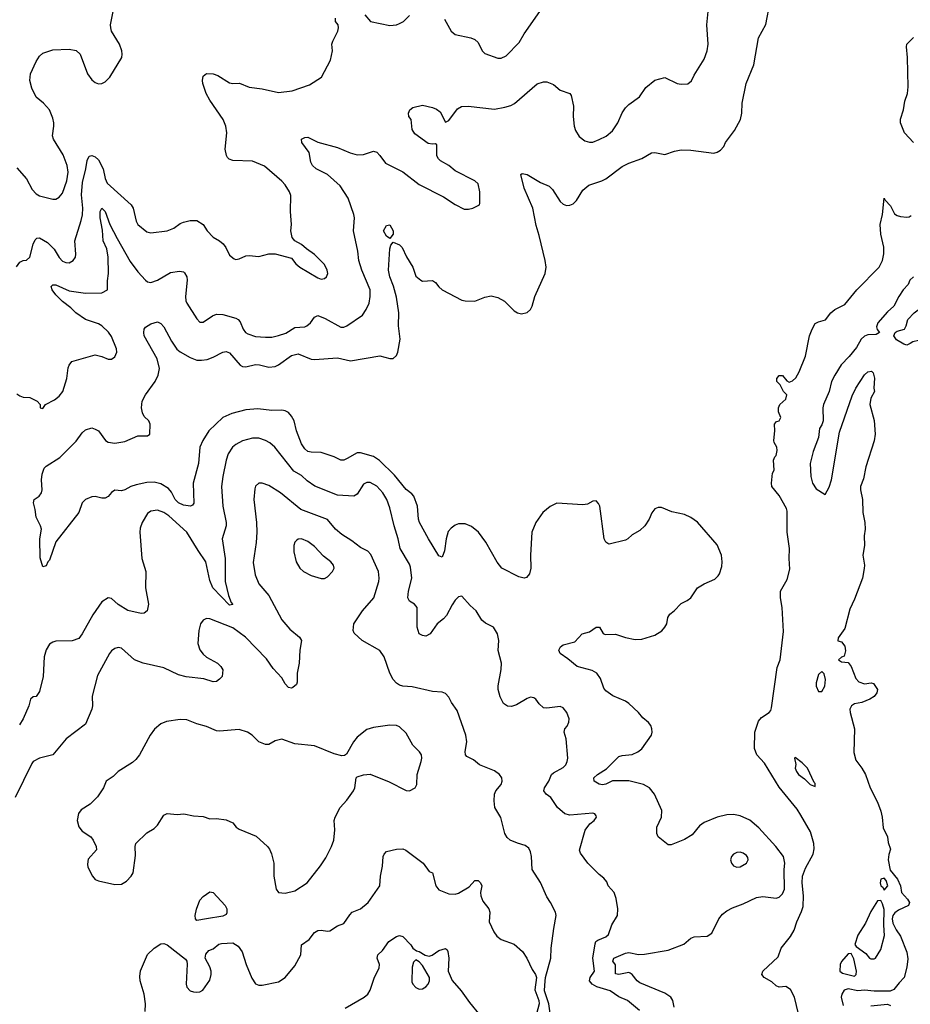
# Model space of a CAD drawing. Header units: inches. Extents: x 2001573 to 2220545, y 644482 to 846830.
# Tile 478 of 656: x 2131708 to 2137150, y 752867 to 758880. Entities that reach past the tile are written whole.
import ezdxf

# ---------------------------------------------------------------- set-up
doc = ezdxf.new("R2010")
doc.units = ezdxf.units.IN
doc.header["$MEASUREMENT"] = 0
doc.layers.add('C1735', color=7, linetype='Continuous')

msp = doc.modelspace()

# ---------------------------------------------------------------- linework, layer by layer
at = {"layer": 'C1735', "color": 5}
for points, elevation in [([(2135708.3, 752850), (2135698.5, 752890), (2135687.6, 752910), (2135650, 752934.7), (2135498.3, 752998.3), (2135481, 753010), (2135450.9, 753050), (2135438.1, 753058.1), (2135430, 753061.5), (2135370, 753048.5), (2135350, 753053.2), (2135349.2, 753109.2), (2135333.7, 753130), (2135339.6, 753150), (2135410, 753180.4), (2135430, 753183.3), (2135490, 753171.9), (2135527.2, 753172.8), (2135670, 753198.5), (2135766.2, 753233.8), (2135809.3, 753270.7), (2135830, 753279.7), (2135910, 753282.7), (2135937.8, 753302.2), (2135980.9, 753390), (2136003.2, 753416.8), (2136030, 753438.5), (2136063.9, 753456.1), (2136130, 753480.2), (2136210, 753520.2), (2136250, 753525.2), (2136330, 753515.8), (2136350, 753522), (2136370, 753541.1), (2136382, 753570), (2136379.9, 753690), (2136384.2, 753730), (2136376.3, 753770), (2136328.8, 753830), (2136225.1, 753945.1), (2136170, 753991), (2136110, 754019.2), (2136070, 754026.4), (2136030, 754024.5), (2135970.2, 754009.8), (2135890, 753978.5), (2135862.9, 753957.1), (2135817.8, 753902.2), (2135770, 753873.3), (2135690, 753840.7), (2135670, 753840.9), (2135609.7, 753889.7), (2135600.7, 753910), (2135601.3, 753950), (2135629.8, 754010), (2135632.2, 754050), (2135587, 754150), (2135557.7, 754190), (2135519.6, 754210), (2135430, 754231.4), (2135330, 754232.5), (2135290, 754212.7), (2135270, 754207.8), (2135250, 754211.4), (2135217.7, 754230), (2135216.8, 754250), (2135239.3, 754270), (2135294.3, 754305.7), (2135370, 754379.7), (2135390, 754387.5), (2135450, 754392.9), (2135486.3, 754410), (2135510, 754428), (2135568.5, 754510), (2135573.5, 754530), (2135571.1, 754550), (2135564.4, 754570), (2135550, 754588), (2135516.2, 754616.2), (2135489.7, 754650), (2135430, 754705.1), (2135410, 754718.3), (2135332.1, 754752.1), (2135290, 754780.7), (2135278, 754798), (2135257.5, 754857.5), (2135234, 754890), (2135205.6, 754905.6), (2135114, 754930), (2135058, 754978), (2135010, 755009.6), (2135002.6, 755030), (2135012, 755050), (2135030, 755062), (2135099.7, 755080.3), (2135144.5, 755130), (2135190, 755142.4), (2135230, 755170.4), (2135250.7, 755170), (2135272.8, 755132.8), (2135285.1, 755125.1), (2135350, 755127.6), (2135410, 755107.3), (2135470, 755094.5), (2135510, 755097.8), (2135590, 755120.8), (2135631.4, 755148.6), (2135651.2, 755170), (2135662.2, 755190), (2135669.7, 755230), (2135682, 755250), (2135707.8, 755270), (2135750, 755315.8), (2135786.6, 755333.4), (2135809.7, 755350.3), (2135849.8, 755410.2), (2135890, 755435.8), (2135955.5, 755464.5), (2135976.4, 755483.6), (2135984.6, 755495.4), (2135999.5, 755540.5), (2136001.4, 755570), (2135995.9, 755610), (2135970, 755673), (2135850, 755811.3), (2135810, 755839.7), (2135770, 755858), (2135694.2, 755874.2), (2135630, 755901.2), (2135610, 755901.2), (2135590, 755892.7), (2135570.5, 755869.5), (2135554, 755830), (2135528, 755790), (2135498.3, 755761.7), (2135450, 755734.5), (2135424, 755710), (2135410, 755701.6), (2135310, 755678), (2135301.6, 755681.6), (2135289.6, 755689.6), (2135280.7, 755710), (2135252.3, 755910), (2135245.6, 755925.6), (2135230, 755942), (2135210, 755939), (2135178, 755922), (2135150, 755917.6), (2134990, 755926.9), (2134950, 755908.2), (2134904.6, 755870), (2134862, 755810), (2134836.9, 755750), (2134830.2, 755609.8), (2134832.1, 755530), (2134823.2, 755496.8), (2134805.5, 755474.5), (2134790, 755469.6), (2134757.6, 755477.6), (2134654, 755530), (2134626.6, 755566.6), (2134556, 755690), (2134512, 755750), (2134470, 755785.7), (2134430, 755802.2), (2134390, 755800.9), (2134370, 755793.6), (2134344.4, 755775.6), (2134326.1, 755753.9), (2134313.5, 755710), (2134303.7, 755636.3), (2134290, 755597.2), (2134270, 755606), (2134206, 755710), (2134152.2, 755810), (2134145.4, 755830), (2134139.7, 755910), (2134116.9, 755970), (2134105.2, 755985.2), (2134070, 756010.9), (2133998.7, 756098.7), (2133907.9, 756187.9), (2133870, 756212.9), (2133790, 756235.9), (2133770, 756235.4), (2133710, 756199.9), (2133690, 756191.3), (2133670, 756190.7), (2133630, 756210.8), (2133550, 756236.8), (2133490, 756239), (2133470, 756244.2), (2133450, 756259.5), (2133430.4, 756290), (2133400.3, 756370), (2133385, 756430), (2133370, 756459.8), (2133350, 756481.3), (2133330, 756491.9), (2133310, 756495.4), (2133250, 756494), (2133164.4, 756504.4), (2133090, 756497.5), (2133004, 756476), (2132949.2, 756450), (2132864.7, 756370), (2132827.6, 756310), (2132809.5, 756270), (2132800.2, 756170), (2132769.3, 756050.7), (2132771.5, 755928.5), (2132764.1, 755915.9), (2132751.3, 755910), (2132710, 755915), (2132678.5, 755930), (2132658.6, 755950), (2132635.7, 755995.7), (2132618, 756018), (2132570, 756046.2), (2132530, 756055.4), (2132485.1, 756054.9), (2132420, 756040), (2132388.2, 756030), (2132350, 756008.5), (2132330, 756004), (2132290, 756006.6), (2132270, 755992.3), (2132250, 755969.2), (2132230, 755959.3), (2132210, 755959.3), (2132169.2, 755969.2), (2132150, 755966.6), (2132111, 755950), (2132090.7, 755930), (2132070.8, 755870), (2131929, 755691), (2131890, 755579), (2131881, 755570), (2131870, 755546), (2131850, 755538), (2131833.6, 755593.6), (2131832, 755710), (2131840.9, 755770), (2131836, 755790), (2131810, 755842), (2131804, 755890), (2131792.6, 755930), (2131796.2, 755950), (2131827, 755970), (2131841.3, 755990), (2131846.3, 756010), (2131842.4, 756070), (2131845.1, 756105.1), (2131858.9, 756141.1), (2131870, 756154), (2131953.8, 756206.2), (2132053.7, 756306.3), (2132090, 756357.3), (2132110, 756376.3), (2132150, 756387.7), (2132170, 756380.7), (2132190.3, 756370.3), (2132233, 756310), (2132250, 756300.9), (2132290, 756294.4), (2132350, 756303.9), (2132430, 756338.3), (2132490, 756339.5), (2132502.9, 756350), (2132505.7, 756410), (2132497.4, 756430), (2132470, 756458), (2132458.9, 756478.9), (2132453.7, 756510), (2132456.5, 756550), (2132477.3, 756590), (2132535.8, 756670), (2132554.2, 756710), (2132562.4, 756750), (2132548.8, 756810), (2132469.8, 756950.2), (2132466, 756970), (2132468.9, 756991.1), (2132476.6, 757003.4), (2132510, 757022.8), (2132550, 757034.4), (2132570, 757025.5), (2132590, 757005.5), (2132636.8, 756916.8), (2132669.2, 756869.2), (2132690, 756852.4), (2132750, 756818), (2132790, 756801.7), (2132819.7, 756800.3), (2132854.5, 756805.5), (2132890, 756818.8), (2132950, 756850.3), (2132970, 756853.6), (2132990, 756844.9), (2133056.5, 756770), (2133070, 756762.7), (2133090, 756760.9), (2133150, 756774.1), (2133172.9, 756772.9), (2133230, 756758.1), (2133270, 756763), (2133290, 756771.8), (2133370, 756830.2), (2133410, 756840.2), (2133490, 756808.2), (2133510, 756805), (2133650, 756816.3), (2133730, 756797.8), (2133910, 756827.2), (2133970, 756810.3), (2133990, 756812.2), (2134010, 756830.4), (2134018.8, 756850), (2134034.2, 756930), (2134023.5, 757010), (2134024.7, 757090), (2134010, 757185.2), (2133992.6, 757252.6), (2133969.9, 757310), (2133961.8, 757350), (2133970, 757482), (2133976.2, 757503.8), (2133990, 757521), (2134030, 757504.9), (2134046.4, 757490), (2134071.5, 757431.5), (2134110.2, 757370), (2134130, 757313.4), (2134158.8, 757290), (2134170, 757284.4), (2134230, 757288.2), (2134250, 757275.5), (2134269, 757249), (2134290.7, 757230), (2134410, 757168), (2134430, 757163), (2134490, 757160.5), (2134550, 757184.9), (2134590, 757193.4), (2134630, 757183.1), (2134670, 757162), (2134730, 757102.4), (2134750, 757090.4), (2134775.4, 757084.6), (2134810, 757092.7), (2134829.5, 757110), (2134840.5, 757130), (2134856.9, 757190), (2134919.7, 757330), (2134924.4, 757370), (2134919.1, 757410), (2134883.3, 757563.3), (2134864.5, 757624.5), (2134844.1, 757730), (2134790, 757852.3), (2134770, 757934), (2134778, 757942), (2134810, 757934), (2134890, 757885.7), (2134944, 757864), (2134963.6, 757843.6), (2135010.4, 757770), (2135030, 757753.7), (2135050, 757745.3), (2135070, 757746.7), (2135090, 757756.5), (2135110, 757775.3), (2135150, 757840.3), (2135185.6, 757870), (2135264.6, 757895.4), (2135290, 757908.5), (2135390, 757983.2), (2135430, 758003.6), (2135510, 758032.4), (2135570, 758066.7), (2135590, 758068.7), (2135650, 758057.6), (2135710, 758078.4), (2135750, 758084.9), (2135810, 758083), (2135950, 758064.9), (2135970, 758070.6), (2135990, 758084), (2136010, 758106.8), (2136021.6, 758130), (2136075.5, 758204.5), (2136112.8, 758270), (2136121.1, 758310), (2136123.1, 758370), (2136147.8, 758490), (2136194.5, 758605.5), (2136223.6, 758770), (2136268.1, 758851.9), (2136294.7, 758990)], 220), ([(2131690, 756596), (2131710, 756582.8), (2131730, 756574.8), (2131770, 756573), (2131816, 756550), (2131834, 756530), (2131834, 756510), (2131850, 756506), (2131866, 756530), (2131921.1, 756558.9), (2131950, 756581.6), (2131973, 756610), (2131996.3, 756690), (2132004.7, 756755.3), (2132010, 756771.3), (2132027.5, 756792.5), (2132170, 756834.4), (2132210, 756824.4), (2132250, 756807.7), (2132270, 756807.7), (2132290, 756822), (2132301.6, 756850), (2132299.7, 756870), (2132270, 756946), (2132251.8, 756971.8), (2132209.6, 757010), (2132190, 757022), (2132110.3, 757050.3), (2132050.9, 757090), (2132020.9, 757120.9), (2131970, 757158.9), (2131930, 757200.6), (2131906.1, 757230), (2131901.2, 757250), (2131910, 757261.5), (2131930, 757262), (2132010, 757223.9), (2132110, 757209.4), (2132210, 757211.6), (2132244.2, 757230), (2132245.1, 757285.1), (2132252.1, 757330), (2132248.4, 757430), (2132240.4, 757480.4), (2132219.5, 757530), (2132214.3, 757594.3), (2132199.2, 757670), (2132199.2, 757710), (2132210, 757728.4), (2132230, 757708.5), (2132260.2, 757630), (2132303.4, 757543.4), (2132383.5, 757403.5), (2132430, 757340.7), (2132477.4, 757290), (2132490, 757280.2), (2132510, 757275.8), (2132550, 757289.2), (2132630, 757336.5), (2132685.5, 757345.5), (2132710, 757340.4), (2132715.2, 757335.2), (2132729.3, 757309.3), (2132732.5, 757290), (2132721.5, 757190), (2132724.3, 757164.3), (2132730, 757148.2), (2132790, 757053.4), (2132810, 757034), (2132830, 757033), (2132887.4, 757072.6), (2132910, 757082), (2132950, 757080.3), (2133030, 757058.5), (2133043.1, 757050), (2133054.8, 757034.8), (2133074.5, 756990), (2133089.2, 756970), (2133101.6, 756961.6), (2133150, 756945.6), (2133210, 756940.9), (2133250, 756942.3), (2133290, 756950.8), (2133333.8, 756966.2), (2133390, 756999.6), (2133450, 757004.9), (2133462.7, 757010), (2133485.7, 757030), (2133510, 757064.6), (2133530, 757073.8), (2133575, 757055), (2133670, 757002.3), (2133690, 757001.7), (2133706.6, 757010), (2133803.7, 757076.3), (2133825.3, 757110), (2133843.5, 757150), (2133850.7, 757190), (2133849.7, 757230.3), (2133799.3, 757350), (2133779.7, 757410), (2133774, 757466), (2133748.9, 757590), (2133753.5, 757670), (2133749.8, 757689.8), (2133716.4, 757790), (2133665.8, 757865.8), (2133590, 757934), (2133519.3, 757970), (2133497.6, 757990), (2133488, 758010), (2133477.7, 758070), (2133433.3, 758130), (2133429.7, 758150.3), (2133450, 758161.1), (2133470, 758162.3), (2133530, 758133.1), (2133650, 758100.7), (2133726.9, 758066.9), (2133770, 758054.6), (2133810, 758056.4), (2133870, 758078), (2133890, 758070.6), (2133910, 758050.8), (2133944.2, 758004.2), (2134050.3, 757950.3), (2134150, 757873), (2134298, 757798), (2134370, 757750.8), (2134423.5, 757723.5), (2134450, 757722.8), (2134478, 757730), (2134518, 757750), (2134520.4, 757759.6), (2134519.5, 757830), (2134510, 757877.2), (2134490, 757896.2), (2134370, 757958.4), (2134329.7, 757989.7), (2134279, 758019), (2134268, 758030), (2134258.3, 758050), (2134256.3, 758116.3), (2134250, 758122.7), (2134230, 758119.5), (2134203.9, 758123.9), (2134123.5, 758183.5), (2134105.6, 758210), (2134101.2, 758270), (2134086.6, 758290), (2134084.5, 758310), (2134093.2, 758330), (2134110, 758344), (2134170, 758359.1), (2134230, 758343.8), (2134254.3, 758334.3), (2134276.7, 758316.7), (2134310, 758254.8), (2134330, 758264.9), (2134383.3, 758336.7), (2134408, 758350), (2134447.8, 758352.2), (2134610, 758334.3), (2134673.7, 758346.3), (2134710, 758357.1), (2134731, 758369), (2134870, 758488), (2134910, 758501.6), (2134930, 758500.5), (2134970, 758484), (2135010.4, 758450.4), (2135070.3, 758430.3), (2135078.4, 758418.4), (2135091.6, 758351.6), (2135090.3, 758290), (2135095.8, 758230), (2135103.7, 758203.7), (2135126.4, 758166.4), (2135161.1, 758141.1), (2135190, 758132.2), (2135210, 758132), (2135250, 758147.9), (2135291.3, 758170), (2135330, 758200.9), (2135364.2, 758250), (2135389.1, 758310.9), (2135410, 758343.1), (2135430, 758362.6), (2135496, 758410), (2135534.2, 758465.8), (2135589.6, 758510.4), (2135650, 758527.3), (2135726.8, 758490), (2135750, 758486), (2135790, 758488.9), (2135813.9, 758506.1), (2135830, 758540.7), (2135890, 758638.8), (2135910, 758691), (2135915.1, 758730), (2135906.2, 758850), (2135915.1, 758930)], 240), ([(2131690, 757975.5), (2131750, 757907.7), (2131783.7, 757843.7), (2131810, 757817.4), (2131830, 757805.7), (2131910, 757783.7), (2131930, 757784.9), (2131950, 757796.4), (2131970, 757821.6), (2131996.5, 757896.5), (2132004.7, 757950), (2131998.4, 757990), (2131974.5, 758054.5), (2131914.2, 758150), (2131908.5, 758171.5), (2131917.4, 758230), (2131916.3, 758250), (2131910, 758279), (2131889.6, 758330), (2131853.6, 758370), (2131810, 758407), (2131782.3, 758462.3), (2131771.4, 758510), (2131775, 758550), (2131810, 758626), (2131830, 758657.6), (2131850, 758676.1), (2131910, 758696.5), (2132010, 758699.8), (2132052.6, 758692.6), (2132078.7, 758670), (2132122, 758550), (2132150, 758513.1), (2132170, 758496), (2132190, 758488.9), (2132210, 758490.3), (2132230, 758500.3), (2132259.7, 758530), (2132332.3, 758650), (2132335.1, 758670), (2132332.7, 758690), (2132318, 758730), (2132269.5, 758810), (2132264.5, 758830), (2132264.2, 758850), (2132279.6, 758930)], 280), ([(2134304.4, 758884.4), (2134345.5, 758810), (2134370, 758790.4), (2134464.7, 758770), (2134490, 758759.5), (2134510, 758742), (2134534.3, 758690), (2134550, 758673.1), (2134630, 758644.7), (2134650, 758644.7), (2134680, 758660), (2134759.8, 758740.2), (2134790, 758794.9), (2134886, 758930)], 260), ([(2131689.5, 757370.5), (2131710, 757398.8), (2131730, 757410.7), (2131750, 757410.8), (2131769.6, 757430.4), (2131789.9, 757510.1), (2131803, 757537), (2131814, 757546), (2131830, 757547.3), (2131879.1, 757519.1), (2131918.8, 757478.8), (2131950, 757428.9), (2131970, 757406.5), (2131990, 757398), (2132010, 757396.4), (2132036, 757410), (2132049.4, 757430), (2132051.4, 757448.6), (2132044.7, 757530), (2132085, 757655), (2132091.6, 757688.4), (2132093.4, 757730), (2132086.9, 757810), (2132092.9, 757887.1), (2132113.6, 757970), (2132120.3, 758019.7), (2132132.3, 758047.7), (2132150, 758050.5), (2132170, 758043), (2132190, 758024), (2132219.1, 757970), (2132231.4, 757910), (2132243, 757883), (2132390.3, 757750), (2132401.1, 757730), (2132420.3, 757650), (2132430, 757630.6), (2132485.4, 757585.4), (2132510, 757579.5), (2132608.6, 757591.4), (2132650, 757606.7), (2132690, 757634.9), (2132710, 757643.1), (2132750, 757653.1), (2132790, 757653.1), (2132830, 757630.4), (2132854, 757590), (2132890, 757552.7), (2132930, 757530.5), (2132951.8, 757511.8), (2132967.7, 757490), (2132990, 757442.8), (2133019.3, 757419.3), (2133030, 757415.5), (2133050, 757419.3), (2133090, 757438), (2133110, 757441.3), (2133170, 757433.4), (2133230, 757451.4), (2133270.3, 757450.3), (2133370, 757424.7), (2133394.8, 757390), (2133420.7, 757370), (2133530, 757303.6), (2133550, 757296.5), (2133570, 757299.5), (2133582.9, 757310), (2133591, 757330), (2133588, 757350), (2133570, 757384.5), (2133510, 757447.3), (2133460.6, 757480.6), (2133430, 757507.3), (2133389.5, 757529.5), (2133374, 757550), (2133365.6, 757590), (2133369.7, 757630.3), (2133362.6, 757710), (2133366.2, 757806.2), (2133357.6, 757830), (2133330, 757871.8), (2133310, 757895.1), (2133205.1, 757985.1), (2133130, 758015.6), (2133010, 758020.5), (2132988.3, 758028.3), (2132978.7, 758038.7), (2132971.4, 758051.4), (2132964.7, 758090), (2132973.5, 758190), (2132968.6, 758230), (2132950.9, 758270), (2132869.9, 758389.9), (2132848.6, 758430), (2132828.4, 758490), (2132825.4, 758510), (2132830, 758534.8), (2132850, 758552.7), (2132890, 758550.4), (2132918.7, 758538.7), (2132990, 758495.8), (2133010, 758490.4), (2133052.5, 758492.5), (2133110, 758468.2), (2133190, 758457.6), (2133290, 758434.9), (2133374, 758446), (2133478.3, 758481.7), (2133552.7, 758530), (2133606.8, 758633.2), (2133619.5, 758690), (2133616, 758730), (2133620.9, 758750), (2133653.2, 758810), (2133657.2, 758830), (2133654, 758850), (2133639, 758870), (2133637.2, 758890)], 260), ([(2133818, 758910), (2133852, 758870), (2133970, 758845.3), (2134010, 758848.5), (2134030, 758856.4), (2134052.7, 758870), (2134090, 758905.5)], 260), ([(2137169.6, 758130), (2137114, 758190), (2137089.7, 758250), (2137090, 758272), (2137109.6, 758330), (2137116.6, 758383.4), (2137132.3, 758430), (2137138, 758470), (2137132.7, 758650), (2137126.3, 758713.7), (2137129.4, 758730.6), (2137170, 758771)], 180), ([(2136467.4, 752810), (2136441.8, 752910), (2136418.5, 752958.5), (2136390, 752975.8), (2136350, 752972.8), (2136330, 752980.4), (2136304.8, 753004.8), (2136258.4, 753030), (2136242.7, 753050), (2136249.3, 753070), (2136342, 753158), (2136361.7, 753210), (2136419.3, 753280.7), (2136440.7, 753319.3), (2136456.1, 753370), (2136486.1, 753433.9), (2136495.5, 753464.5), (2136497.5, 753530), (2136489.9, 753610.1), (2136491.7, 753650), (2136510, 753699.1), (2136556.3, 753783.7), (2136562.3, 753817.7), (2136560.2, 753850), (2136540.3, 753920.3), (2136481.8, 754021.8), (2136458.1, 754058.1), (2136350, 754193.5), (2136259.4, 754339.4), (2136211.8, 754390), (2136198.9, 754430), (2136199.8, 754530), (2136223.6, 754596.4), (2136241.6, 754618.4), (2136288.4, 754650), (2136298.2, 754661.8), (2136303, 754677), (2136336, 754924), (2136354.2, 754970), (2136375.6, 755144.4), (2136368.1, 755290), (2136357.8, 755350), (2136357.2, 755390), (2136398.6, 755461.4), (2136414.5, 755525.5), (2136409.6, 755590), (2136413.2, 755650), (2136398.9, 755750), (2136398.6, 755878.6), (2136394.2, 755894.2), (2136350, 755974), (2136305.2, 756030), (2136301.2, 756050), (2136308.9, 756111.1), (2136318, 756130), (2136315.3, 756190), (2136322, 756210), (2136330, 756218), (2136337, 756250), (2136334.5, 756270), (2136318, 756298), (2136316, 756310), (2136323, 756370), (2136321.2, 756410), (2136332.7, 756427.3), (2136350, 756431), (2136359.5, 756450), (2136345.7, 756485.7), (2136344.7, 756510), (2136353.3, 756530), (2136390, 756563.7), (2136396.9, 756590), (2136375.1, 756610), (2136356, 756650), (2136335.6, 756670), (2136334, 756690), (2136350, 756708), (2136370, 756706.7), (2136395.4, 756675.4), (2136410, 756667.6), (2136430, 756675.2), (2136450, 756693.8), (2136470.8, 756729.2), (2136510, 756826), (2136535, 756950), (2136550, 756990.6), (2136570, 757025.5), (2136590, 757035.8), (2136632.7, 757047.3), (2136665.1, 757090), (2136689.5, 757110), (2136750, 757140.4), (2136824.4, 757230), (2136961.1, 757370), (2136980.7, 757410), (2136987.9, 757450), (2136988.6, 757491.4), (2136970.8, 757570), (2136966.4, 757630), (2136980.4, 757690), (2136990, 757791), (2136997.3, 757777.3), (2137030, 757744), (2137054.3, 757694.3), (2137070, 757683.7), (2137090, 757678.7), (2137130, 757674.9), (2137143.7, 757676.3), (2137155.9, 757684.1)], 180), ([(2137170, 757310.6), (2137146.5, 757290), (2137137.6, 757262.4), (2137107.2, 757230), (2137079.5, 757190), (2137049.2, 757130.8), (2137010, 757095.6), (2136952, 757030), (2136943.9, 757003.9), (2136948.2, 756988.2), (2136962.8, 756970), (2136941.6, 756958.4), (2136890, 756954.8), (2136870, 756947.3), (2136850.2, 756930), (2136820.6, 756879.4), (2136776.9, 756823.1), (2136727.9, 756772.1), (2136688.6, 756710), (2136668.2, 756670), (2136654.4, 756610), (2136619.3, 756530), (2136614.9, 756510), (2136616.9, 756430), (2136610, 756406.6), (2136596, 756384), (2136588.4, 756328.4), (2136557.6, 756242.4), (2136539.3, 756170), (2136542.5, 756090), (2136551.8, 756050), (2136575.1, 756015.1), (2136630, 755981), (2136654.1, 756025.9), (2136669.8, 756070.2), (2136717.6, 756362.4), (2136795.8, 756584.2), (2136818.4, 756630), (2136870, 756711), (2136890, 756730.7), (2136914, 756734), (2136922.8, 756722.8), (2136930.6, 756690.6), (2136926.8, 756630), (2136930.7, 756610), (2136910, 756568.7), (2136903.1, 756530), (2136930, 756432), (2136936.5, 756350), (2136930, 756309.2), (2136878, 756150), (2136864.1, 756075.9), (2136846, 756030), (2136846, 756010), (2136858.4, 755950), (2136861.3, 755870), (2136872.4, 755810), (2136873.6, 755770), (2136867.5, 755727.5), (2136870.2, 755669.8), (2136861.1, 755610), (2136870.2, 755550), (2136868.8, 755528.8), (2136859.1, 755470), (2136810, 755340.9), (2136780.3, 755279.7), (2136750, 755162.7), (2136710, 755106), (2136707.9, 755087.9), (2136730, 755081), (2136750, 755054.8), (2136754.4, 755025.6), (2136746.8, 754993.2), (2136730, 754988), (2136712, 754970), (2136730, 754958), (2136770, 754954), (2136790, 754931.3), (2136817.5, 754857.5), (2136836.7, 754836.7), (2136870, 754824), (2136910.4, 754830.4), (2136926, 754826), (2136950.7, 754790), (2136946.8, 754770), (2136930, 754748), (2136902.8, 754730), (2136854.8, 754710), (2136810, 754702), (2136790.2, 754689.8), (2136780.9, 754670), (2136782.4, 754650), (2136810.1, 754550), (2136804.9, 754404.9), (2136817.3, 754357.3), (2136854.3, 754310), (2136876.9, 754270), (2136904.4, 754190), (2136950, 754101.6), (2136970, 754047.3), (2136979, 754010), (2136985.5, 753945.5), (2137011.6, 753890), (2137015.9, 753855.9), (2137030, 753814), (2137018.5, 753781.5), (2137015.5, 753750), (2137026.8, 753686.8), (2137072.1, 753632.1), (2137090, 753591.3), (2137096, 753550), (2137133.7, 753510), (2137146, 753490), (2137139.1, 753470), (2137078, 753442), (2137055, 753425), (2137044.6, 753410), (2137038.6, 753390), (2137043.1, 753363.1), (2137063, 753323), (2137090, 753283.1), (2137130, 753186), (2137134.8, 753145.2), (2137130, 753093.2), (2137112.6, 753030), (2137081.3, 752998.7), (2137050, 752957), (2137027.1, 752947.1), (2136930, 752946.5), (2136870, 752954), (2136829.8, 752949.8), (2136770, 752962), (2136747.1, 752952.9), (2136732, 752930), (2136728.1, 752910), (2136740.8, 752860.8)], 180), ([(2135494.7, 752830), (2135422.6, 752890), (2135370, 752913.3), (2135317.4, 752950), (2135234.7, 752974.7), (2135206.9, 752990), (2135189.8, 753010), (2135194.3, 753030), (2135220.9, 753070), (2135209.8, 753150), (2135223.9, 753236.1), (2135229.6, 753250), (2135241.4, 753258.6), (2135290, 753280.3), (2135306.1, 753293.9), (2135326.9, 753353.1), (2135360.5, 753410), (2135363.5, 753450), (2135353.4, 753513.4), (2135341.6, 753550), (2135305.1, 753590), (2135295.5, 753615.5), (2135278.4, 753638.4), (2135250, 753660.9), (2135180.9, 753730), (2135135.1, 753790), (2135130, 753808), (2135163.7, 753930), (2135191.5, 753968.5), (2135219, 753990), (2135232.7, 754010), (2135230, 754018), (2135222, 754030), (2135210, 754034.5), (2135070, 754022.4), (2135039.7, 754030), (2134995.1, 754070), (2134953.3, 754130), (2134925.1, 754150), (2134911.5, 754170), (2134915.8, 754190), (2134942, 754230), (2134957.6, 754270), (2134970, 754281.3), (2135030, 754314), (2135044.7, 754330), (2135054.3, 754350), (2135056.9, 754370), (2135048.1, 754488.1), (2135034.5, 754530), (2135039.5, 754550), (2135053.5, 754566.5), (2135064.7, 754590), (2135065.1, 754610), (2135052.2, 754650), (2135030, 754676.9), (2135010, 754686.3), (2134930, 754675.1), (2134910, 754678.4), (2134881.7, 754701.7), (2134862.7, 754730), (2134850, 754739.5), (2134830, 754742.9), (2134810, 754735.6), (2134744.1, 754695.9), (2134714.3, 754685.7), (2134690, 754688.2), (2134664.9, 754704.9), (2134645.2, 754745.2), (2134632.6, 754790), (2134631.4, 754811.4), (2134650, 754912), (2134652.6, 754950), (2134632, 755028), (2134637, 755090), (2134627, 755130), (2134604.5, 755170), (2134555.5, 755195.5), (2134532.6, 755212.6), (2134497.4, 755270), (2134461.9, 755301.9), (2134410, 755359.3), (2134390, 755355.1), (2134370, 755335.1), (2134350, 755307.3), (2134317.3, 755242.7), (2134298.5, 755221.5), (2134258.4, 755190), (2134216.3, 755130), (2134190, 755116.2), (2134170, 755119.5), (2134149.6, 755129.6), (2134137, 755170), (2134136.3, 755290), (2134120.9, 755310), (2134089.6, 755329.6), (2134080.5, 755350), (2134083.5, 755390), (2134103.9, 755470), (2134097, 755537), (2134090, 755556.2), (2134032.9, 755650), (2134021.7, 755710), (2133995.6, 755790), (2133970, 755899.5), (2133951.3, 755950), (2133927.8, 755990), (2133890, 756030.8), (2133850, 756053.7), (2133830, 756054.3), (2133810, 756042.9), (2133770, 755982.4), (2133750, 755971.2), (2133650, 755976.9), (2133511.9, 756031.9), (2133464.8, 756064.8), (2133430, 756096.8), (2133383.7, 756123.7), (2133266.6, 756270), (2133236.2, 756296.2), (2133210, 756310.9), (2133170, 756324.8), (2133130, 756324.4), (2133070, 756308.3), (2133030, 756286.6), (2133008.9, 756270), (2132983.2, 756230), (2132970.2, 756190), (2132948.7, 756090), (2132941.2, 756030), (2132950.2, 755910), (2132970.2, 755809.8), (2132970, 755789.2), (2132945.6, 755710), (2132964.5, 755590), (2132964.8, 755450), (2132984.6, 755364.6), (2133001.2, 755321.2), (2133010, 755309.6), (2132990, 755304.5), (2132889.2, 755410), (2132870, 755456.2), (2132845.7, 755570), (2132798, 755638), (2132730, 755750.8), (2132619.8, 755850), (2132590, 755870.7), (2132550, 755884.5), (2132510, 755879.7), (2132490, 755865.1), (2132456.9, 755810), (2132445.1, 755774.9), (2132442.2, 755750), (2132453.8, 755590), (2132478.5, 755510), (2132477.4, 755410), (2132496.3, 755310), (2132487.3, 755270), (2132470, 755255.1), (2132450, 755254), (2132370, 755271.8), (2132309.6, 755309.6), (2132270, 755345.2), (2132250, 755349.3), (2132210, 755325.2), (2132154.7, 755245.3), (2132091, 755129), (2132070, 755101.6), (2132030, 755087.6), (2131930, 755084.2), (2131910, 755079.8), (2131890, 755066.6), (2131870, 755032.6), (2131858.5, 754990), (2131850.9, 754870), (2131830, 754777.2), (2131810, 754747), (2131790, 754745.2), (2131774.8, 754730), (2131764.4, 754690), (2131729.2, 754610.8), (2131706.5, 754573.5)], 240), ([(2134955.3, 752770), (2134942, 752870), (2134916, 752950), (2134916.5, 752983.5), (2134922, 753030), (2134953.3, 753150), (2134955.6, 753210), (2134971.3, 753330), (2134987, 753410), (2134982, 753430), (2134951.8, 753490), (2134930, 753522.7), (2134891.4, 753611.4), (2134840.4, 753690), (2134836, 753770), (2134830, 753799), (2134820.1, 753820.1), (2134797.6, 753837.6), (2134750, 753851.1), (2134705.1, 753870), (2134686.6, 753886.6), (2134673.7, 753910), (2134647.7, 754007.7), (2134612.4, 754070), (2134608.5, 754110), (2134609.7, 754150.3), (2134618.4, 754170), (2134649.4, 754210), (2134657, 754230), (2134655.1, 754250), (2134639.3, 754270), (2134610, 754292.3), (2134519, 754330), (2134480.5, 754360.5), (2134441, 754381), (2134432, 754390), (2134431.3, 754411.3), (2134441.4, 754470), (2134435.4, 754510), (2134381.3, 754661.3), (2134347, 754710), (2134330, 754744), (2134310, 754765.2), (2134290, 754772.7), (2134230, 754777), (2134105.7, 754805.7), (2134050, 754811.1), (2134030, 754815.4), (2134010, 754828.3), (2133991.3, 754850), (2133969.7, 754890), (2133935.6, 754990), (2133910, 755028), (2133801, 755090), (2133753.2, 755133.2), (2133745.1, 755150), (2133749.8, 755190.2), (2133802.6, 755270), (2133871.6, 755350), (2133902.6, 755450), (2133905.5, 755470), (2133900.3, 755510), (2133854.8, 755614.8), (2133834.8, 755634.8), (2133790, 755657.4), (2133737.7, 755697.7), (2133676.7, 755736.7), (2133638.7, 755770), (2133590, 755827.2), (2133427.1, 755890), (2133302.2, 755990), (2133230, 756035.5), (2133190.3, 756049.7), (2133170, 756049.7), (2133150, 756032), (2133145.4, 756014.6), (2133138.2, 755950), (2133154.7, 755810), (2133156.5, 755750), (2133152.8, 755687.2), (2133134.6, 755565.4), (2133147.2, 755490), (2133170, 755434.8), (2133230, 755363.8), (2133310, 755214.9), (2133358.9, 755158.9), (2133418.7, 755110), (2133430.4, 755090), (2133419.5, 755030), (2133415.8, 754950), (2133404.6, 754890), (2133404.7, 754835.3), (2133399.2, 754820.8), (2133378.3, 754801.7), (2133370, 754798.4), (2133350, 754801.6), (2133330, 754823.7), (2133310, 754860.7), (2133257.6, 754917.6), (2133216.6, 754976.6), (2133087.8, 755110), (2133010, 755166.3), (2132870, 755222), (2132850, 755223), (2132830, 755213.6), (2132813.7, 755190), (2132803.7, 755150), (2132796.5, 755070), (2132810, 755032.7), (2132830, 755004.9), (2132850, 754986.7), (2132917.1, 754950), (2132938, 754930), (2132950.7, 754910), (2132944.9, 754870), (2132930, 754852.7), (2132910, 754839.5), (2132890, 754837), (2132834, 754854), (2132726.5, 754866.5), (2132679.6, 754879.6), (2132590, 754921.5), (2132462, 754950), (2132410, 754971.7), (2132330, 755042.4), (2132310, 755045.6), (2132290, 755040.9), (2132270, 755026.9), (2132256.9, 755010), (2132184.5, 754875.5), (2132150.3, 754750), (2132153.1, 754690), (2132148.9, 754670), (2132110, 754578), (2131991.5, 754488.5), (2131910, 754391.8), (2131829.1, 754370.9), (2131790.5, 754350), (2131782.5, 754337.5), (2131680.7, 754130)], 260), ([(2132475.7, 752824.3), (2132478, 752870), (2132468.7, 752930), (2132443.8, 753010), (2132442.2, 753037.8), (2132447.4, 753072.6), (2132490, 753171), (2132529.2, 753210), (2132570, 753236.3), (2132590, 753239.1), (2132610.4, 753230.4), (2132722.5, 753142.5), (2132730, 753131.3), (2132731.6, 753111.6), (2132725.8, 752990), (2132730, 752971), (2132750, 752950.4), (2132770, 752943.1), (2132790, 752940.4), (2132810, 752943.8), (2132826.5, 752953.5), (2132870, 753014), (2132878.8, 753050), (2132877.8, 753070), (2132870, 753097), (2132841.7, 753150), (2132845.7, 753174.3), (2132864.8, 753195.2), (2132890, 753206.5), (2132925.9, 753234.1), (2132942.2, 753237.8), (2133010, 753243.5), (2133043.2, 753223.2), (2133066.9, 753186.9), (2133092.8, 753110), (2133127.4, 753027.4), (2133150, 752992.9), (2133170, 752983.9), (2133190, 752984.1), (2133290, 753003.5), (2133329.6, 753030), (2133390, 753103), (2133425.4, 753170), (2133431.2, 753230), (2133476.5, 753263.5), (2133510, 753306.7), (2133530, 753317.8), (2133550, 753320.2), (2133590, 753314.4), (2133603.3, 753316.7), (2133650, 753346), (2133690, 753361.3), (2133725.4, 753414.6), (2133740.5, 753430), (2133790, 753450.3), (2133838, 753490), (2133909.5, 753590), (2133912.2, 753650), (2133925, 753710), (2133928.7, 753770), (2133934.9, 753785.1), (2133950, 753800.4), (2134010, 753815.6), (2134050, 753815.8), (2134068.7, 753808.7), (2134174, 753730), (2134210, 753678), (2134230.7, 753670), (2134251, 753590), (2134270, 753566), (2134330, 753542.8), (2134370, 753539.3), (2134390, 753546.4), (2134455.6, 753584.4), (2134490, 753623.8), (2134510, 753623.7), (2134524.9, 753610), (2134531.6, 753590), (2134523.7, 753550), (2134525.7, 753530), (2134538, 753498), (2134574.9, 753450), (2134580.3, 753430), (2134578, 753370), (2134605.5, 753310), (2134624.2, 753284.2), (2134650, 753263), (2134730, 753235.5), (2134780.5, 753190), (2134807.7, 753150), (2134840.4, 753080.4), (2134861, 753050), (2134866, 753030), (2134855.3, 752955.3), (2134880.7, 752890), (2134883, 752870), (2134865.5, 752810)], 260), ([(2133696.9, 752843.1), (2133814.3, 752910), (2133836.1, 752930), (2133850, 752954), (2133873.5, 753026.5), (2133905.7, 753090), (2133906.3, 753110), (2133891.8, 753150), (2133897, 753170), (2133924.8, 753195.2), (2133964, 753250), (2134010, 753281.1), (2134030, 753288.2), (2134050, 753282), (2134099.1, 753230), (2134110.5, 753210.5), (2134133.7, 753193.7), (2134150, 753190.6), (2134186.7, 753166.7), (2134210, 753162), (2134228.1, 753168.1), (2134270, 753196.2), (2134310, 753208.5), (2134320.4, 753200.4), (2134324.6, 753190), (2134330.1, 753150), (2134326.9, 753070), (2134350, 753012), (2134406.3, 752950), (2134457.8, 752877.8), (2134583.4, 752723.4)], 240), ([(2136910, 752858), (2137010, 752867.8), (2137030, 752860.1)], 180)]:
    msp.add_lwpolyline(points, dxfattribs=dict(at, elevation=elevation))
for points, elevation in [([(2133970, 757544), (2133950, 757558), (2133932, 757590), (2133950, 757624), (2133970, 757626.8), (2133990.4, 757590), (2133990.4, 757570)], 220), ([(2137130, 756893.2), (2137110, 756899.3), (2137065.3, 756925.3), (2137049.5, 756950), (2137057.2, 756970), (2137070, 756979.1), (2137114, 756990), (2137126, 757010), (2137135.1, 757050), (2137174.5, 757090), (2137229.8, 757130.2), (2137350, 757193), (2137390, 757201), (2137411.3, 757191.3), (2137406.8, 757150), (2137397.3, 757130), (2137330, 757060.7), (2137273, 757010), (2137259.1, 756990), (2137252.3, 756947.7), (2137234.8, 756930), (2137166.6, 756913.4), (2137150, 756902.7)], 180), ([(2133430, 755709.6), (2133410, 755707.6), (2133399.5, 755700.5), (2133390.3, 755689.7), (2133383.1, 755670), (2133382.8, 755630), (2133398.3, 755570), (2133421.1, 755530), (2133442.4, 755510), (2133490, 755485.3), (2133550, 755467.2), (2133570, 755468.5), (2133590, 755477.6), (2133620.5, 755510), (2133629.6, 755530), (2133626, 755550), (2133609.6, 755570), (2133564.2, 755604.2), (2133510, 755662.7), (2133470, 755693.7)], 280), ([(2136610, 754899.3), (2136590, 754881.2), (2136575.2, 754830), (2136575.6, 754810), (2136590, 754777.6), (2136610, 754778), (2136628.4, 754810), (2136631.5, 754850), (2136624.5, 754884.5)], 180), ([(2132690, 754606.3), (2132605.7, 754594.3), (2132570, 754580.7), (2132532.4, 754547.6), (2132506.4, 754510), (2132441.3, 754390), (2132418.6, 754361.4), (2132396.9, 754343.1), (2132310.2, 754289.8), (2132280.5, 754259.5), (2132237.3, 754230), (2132220.5, 754190), (2132184.9, 754135.1), (2132139.3, 754090), (2132084.5, 754055.5), (2132066.9, 754033.1), (2132060.3, 753990), (2132070.2, 753950.2), (2132090, 753923.8), (2132142.8, 753890), (2132157.3, 753870), (2132174.8, 753830), (2132177.3, 753810), (2132126.7, 753753.3), (2132122.8, 753722.8), (2132125.5, 753705.5), (2132153.4, 753650), (2132170.4, 753630.4), (2132190, 753621.6), (2132290, 753599.5), (2132330, 753601.6), (2132361.1, 753618.9), (2132389.5, 753650), (2132400.9, 753670), (2132415.9, 753775.9), (2132414, 753830), (2132419, 753850), (2132484.8, 753915.2), (2132530, 753940.7), (2132550, 753960.7), (2132590, 754022.8), (2132610, 754033.4), (2132670, 754026.8), (2132710.5, 754030.5), (2132770, 754018.8), (2132830, 754014), (2132870, 753999.1), (2132910, 754002.8), (2132970, 753994.8), (2133010, 753976), (2133031, 753950), (2133050, 753937.3), (2133153.7, 753893.7), (2133222, 753830), (2133234.6, 753814.6), (2133247.1, 753787.1), (2133261.6, 753730), (2133260.4, 753650), (2133276.3, 753570), (2133290.5, 753550.5), (2133330, 753545.5), (2133390, 753560.5), (2133466, 753610), (2133547.3, 753712.7), (2133579.2, 753760.8), (2133614.3, 753830), (2133628, 753870), (2133633.4, 753933.4), (2133629.6, 753989.6), (2133635.6, 754010), (2133667.3, 754070), (2133706.9, 754113.1), (2133747.6, 754170), (2133755.8, 754190), (2133763.7, 754250), (2133770, 754257.3), (2133810, 754268.4), (2133850, 754272.2), (2133966.3, 754226.3), (2134070, 754173), (2134090, 754170.4), (2134124.5, 754190), (2134135.6, 754210), (2134136.9, 754270), (2134161.1, 754350), (2134165.1, 754370), (2134163, 754390), (2134151.3, 754410), (2134110, 754449.6), (2134070, 754522.6), (2134030, 754561), (2134010, 754569.7), (2133970, 754572.1), (2133870, 754558.3), (2133830, 754544.7), (2133770, 754498), (2133748, 754470), (2133704.5, 754395.5), (2133693.7, 754386.3), (2133675.9, 754384.1), (2133630, 754396.3), (2133510, 754445.1), (2133390, 754458.7), (2133310, 754486), (2133270, 754475.8), (2133230, 754454.7), (2133210, 754453.3), (2133169.2, 754470), (2133129.3, 754510), (2133101.2, 754530), (2133050, 754546.3), (2132930, 754534.6), (2132910, 754538), (2132850, 754563.5), (2132790, 754579.3), (2132730, 754605.4)], 280), ([(2136446.4, 754373.6), (2136442, 754370), (2136451, 754331), (2136447.7, 754310), (2136454, 754290), (2136467.3, 754270), (2136504.1, 754244.1), (2136538, 754210), (2136570, 754198), (2136570, 754216), (2136562, 754222), (2136521.7, 754310), (2136490, 754342.9)], 180), ([(2136110, 753795.8), (2136090, 753794.3), (2136070, 753784.5), (2136058.4, 753770), (2136052.2, 753750), (2136057.6, 753730), (2136070, 753713), (2136090, 753704.6), (2136110, 753706.5), (2136149.5, 753730), (2136159.6, 753750), (2136156.6, 753763.4), (2136150, 753776.2), (2136130, 753791.2)], 240), ([(2136990, 753637.2), (2136970, 753631.3), (2136965.2, 753610), (2136970, 753590.8), (2136982, 753582), (2136990, 753564.7), (2137012.7, 753590), (2137003.2, 753623.2)], 180), ([(2132790, 753379.3), (2132782.9, 753390), (2132781.6, 753410), (2132788, 753448), (2132810, 753503), (2132830, 753525.5), (2132870, 753554), (2132890, 753550.8), (2132964, 753470), (2132974, 753450), (2132974.6, 753425.4), (2132970, 753415.3), (2132950, 753405.2), (2132850, 753389.3)], 260), ([(2136970, 753502), (2136950, 753499.3), (2136910, 753433.7), (2136877.5, 753362.5), (2136829.2, 753290), (2136811.6, 753231.6), (2136819.6, 753219.6), (2136878, 753178), (2136902, 753150), (2136910, 753144.7), (2136930, 753144.7), (2136938, 753150), (2136970, 753202), (2136992.8, 753287.2), (2136988, 753350), (2136990, 753446), (2136980.9, 753480.9)], 180), ([(2136790, 753178), (2136770, 753176), (2136730, 753129), (2136721.6, 753110), (2136719.1, 753070), (2136736.7, 753056.7), (2136810, 753039.1), (2136819.5, 753050), (2136820.7, 753070), (2136805.6, 753145.6)], 180), ([(2134130, 753139), (2134115.5, 753124.5), (2134106.8, 753093.2), (2134105.5, 753005.5), (2134110.4, 752990), (2134130, 752970.4), (2134150, 752960.5), (2134170, 752962.6), (2134190, 752974.6), (2134203.5, 752990), (2134213.3, 753010), (2134211.6, 753030), (2134170, 753105.1), (2134150, 753127)], 240)]:
    msp.add_lwpolyline(points, close=True, dxfattribs=dict(at, elevation=elevation))

doc.saveas('drawing.dxf')
